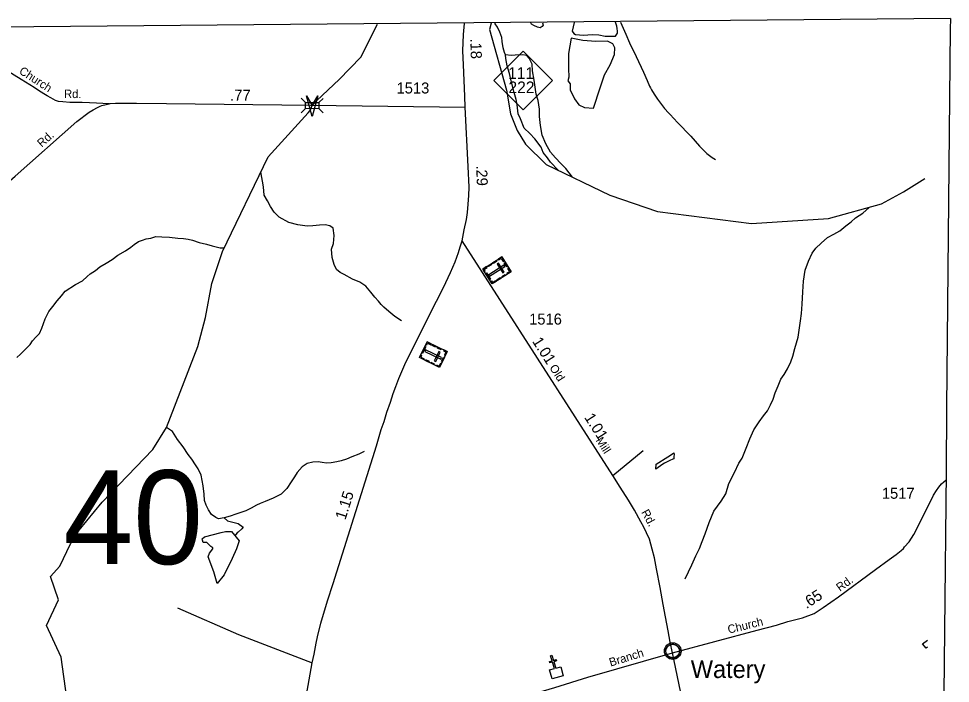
# Model space of a CAD drawing. Extents: x 2206922 to 2357709, y 510027 to 673830.
# Drawn here: x 2339495 to 2350077, y 662507 to 670055 of the extents above; entities that cross this region are included whole.
import ezdxf

# ---------------------------------------------------------------- set-up
doc = ezdxf.new("R2010")
doc.units = 0
for name, color, linetype in [('Exist Boundary Political CountyLine', 7, 'Continuous'), ('Exist Civil Demographics Community CELL', 7, 'Continuous'), ('Exist Civil Demographics Community Label', 7, 'Continuous'), ('Exist Cultural Cemetery CELL', 7, 'Continuous'), ('Exist Cultural Church CELL', 7, 'Continuous'), ('Exist Hydrographic Creek Single Shore', 7, 'Continuous'), ('Exist Hydrographic Misc Water Feature', 7, 'Continuous'), ('Exist Road Non-System Type 51', 7, 'Continuous'), ('Exist Road Primary NC Attributed', 7, 'Continuous'), ('Exist Road Primary NC Mileage Hundredths English Label', 7, 'Continuous'), ('Exist Road Primary NC Shield CELL', 7, 'Continuous'), ('Exist Road Primary NC Shield Number Label', 7, 'Continuous'), ('Exist Road Secondary Mileage Hundredths English Label', 7, 'Continuous'), ('Exist Road Secondary Structure Standard Bridge Attributed CELL', 7, 'Continuous'), ('Exist Road Secondary Structure Standard Bridge CELL', 7, 'Continuous'), ('Exist Road Secondary Structure Standard Bridge Number Label', 7, 'Continuous'), ('Exist Road Secondary Type 51 Attributed', 7, 'Continuous'), ('Exist Road Secondary Type 51 Label', 7, 'Continuous'), ('Exist Road Secondary Type 51 Number Label', 7, 'Continuous')]:
    doc.layers.add(name, color=color, linetype=linetype)

msp = doc.modelspace()

# ---------------------------------------------------------------- linework, layer by layer
at = {"layer": 'Exist Boundary Political CountyLine'}
for points in [[(2350077, 670055), (2325499, 669832), (2322748, 669808)], [(2350077, 670055), (2350076, 669935), (2350035, 665638), (2350028, 664908), (2349993, 661307), (2349933, 654977)]]:
    msp.add_lwpolyline(points, dxfattribs=at)
at = {"layer": 'Exist Civil Demographics Community CELL'}
msp.add_lwpolyline([(2346846, 662886), (2346847, 662892), (2346849, 662898), (2346852, 662905), (2346855, 662911), (2346858, 662917), (2346862, 662922), (2346866, 662926), (2346871, 662931), (2346876, 662935), (2346882, 662939), (2346887, 662942), (2346892, 662944), (2346897, 662947), (2346903, 662949), (2346907, 662950), (2346912, 662950), (2346916, 662951), (2346922, 662951), (2346927, 662951), (2346932, 662951), (2346937, 662950), (2346942, 662949), (2346947, 662948), (2346952, 662946), (2346959, 662943), (2346965, 662940), (2346970, 662936), (2346976, 662932), (2346979, 662929), (2346983, 662924), (2346987, 662920), (2346990, 662915), (2346993, 662910), (2346996, 662905), (2346998, 662900), (2346999, 662895), (2347000, 662890), (2347002, 662884), (2347002, 662880), (2347002, 662874), (2347002, 662868), (2347002, 662862), (2347001, 662857), (2346999, 662851), (2346997, 662845), (2346995, 662840), (2346992, 662834), (2346988, 662828), (2346985, 662824), (2346981, 662819), (2346976, 662814), (2346970, 662810), (2346965, 662806), (2346961, 662804), (2346954, 662801), (2346947, 662798), (2346941, 662796), (2346935, 662795), (2346930, 662795), (2346926, 662794), (2346920, 662794), (2346916, 662795), (2346910, 662796), (2346904, 662797), (2346900, 662798), (2346895, 662800), (2346890, 662802), (2346886, 662804), (2346879, 662808), (2346874, 662813), (2346869, 662817), (2346864, 662822), (2346861, 662826), (2346858, 662830), (2346854, 662837), (2346852, 662841), (2346851, 662845), (2346848, 662853), (2346846, 662860), (2346846, 662865), (2346845, 662871), (2346845, 662876), (2346846, 662883)], close=True, dxfattribs=at)
for radius in [94.3, 76.7]:
    msp.add_circle((2346924, 662874), radius, dxfattribs=at)
at = {"layer": 'Exist Cultural Cemetery CELL'}
for points in [[(2344981, 667349), (2345088, 667181), (2344874, 667044), (2344766, 667211)], [(2344944, 667325), (2344950, 667316), (2344977, 667333), (2344999, 667299), (2345009, 667305), (2344981, 667349)], [(2344784, 667183), (2344794, 667190), (2344782, 667208), (2344816, 667230), (2344810, 667239), (2344766, 667211)], [(2344825, 667249), (2344862, 667272), (2344868, 667263), (2344831, 667239)], [(2345015, 667241), (2345005, 667257), (2344834, 667147), (2344844, 667132)], [(2344882, 667285), (2344918, 667309), (2344924, 667299), (2344888, 667276)], [(2344945, 667278), (2344930, 667267), (2344993, 667168), (2345009, 667178)], [(2345021, 667286), (2345049, 667243), (2345039, 667236), (2345011, 667280)], [(2344807, 667169), (2344853, 667098), (2344843, 667092), (2344797, 667163)], [(2344984, 667128), (2345020, 667151), (2345026, 667141), (2344990, 667118)], [(2345052, 667157), (2345045, 667167), (2345073, 667184), (2345051, 667219), (2345060, 667225), (2345088, 667181)], [(2344856, 667072), (2344865, 667078), (2344877, 667059), (2344911, 667081), (2344917, 667072), (2344874, 667044)], [(2344928, 667092), (2344965, 667116), (2344971, 667106), (2344934, 667083)], [(2344363, 666274), (2344276, 666095), (2344047, 666206), (2344134, 666385)], [(2344120, 666355), (2344130, 666350), (2344140, 666370), (2344176, 666353), (2344181, 666363), (2344134, 666385)], [(2344119, 666328), (2344082, 666252), (2344072, 666257), (2344109, 666333)], [(2344289, 666189), (2344297, 666206), (2344115, 666294), (2344107, 666277)], [(2344197, 666355), (2344236, 666336), (2344231, 666326), (2344192, 666344)], [(2344284, 666267), (2344267, 666275), (2344216, 666169), (2344233, 666161)], [(2344257, 666325), (2344296, 666306), (2344292, 666296), (2344253, 666315)], [(2344324, 666293), (2344319, 666283), (2344348, 666269), (2344331, 666232), (2344341, 666227), (2344363, 666274)], [(2344062, 666236), (2344072, 666231), (2344062, 666211), (2344099, 666193), (2344094, 666183), (2344047, 666206)], [(2344117, 666185), (2344156, 666166), (2344151, 666156), (2344112, 666174)], [(2344331, 666207), (2344308, 666161), (2344298, 666166), (2344321, 666212)], [(2344177, 666156), (2344215, 666137), (2344211, 666127), (2344172, 666146)], [(2344237, 666114), (2344242, 666124), (2344271, 666110), (2344289, 666146), (2344299, 666142), (2344276, 666095)]]:
    msp.add_lwpolyline(points, close=True, dxfattribs=at)
at = {"layer": 'Exist Cultural Church CELL'}
msp.add_lwpolyline([(2345525, 662659), (2345580, 662675), (2345558, 662748), (2345528, 662739), (2345523, 662754), (2345554, 662763), (2345537, 662821), (2345552, 662826), (2345569, 662768), (2345600, 662777), (2345605, 662762), (2345574, 662753), (2345595, 662680), (2345651, 662696), (2345681, 662594), (2345556, 662557)], close=True, dxfattribs=at)
at = {"layer": 'Exist Hydrographic Creek Single Shore'}
msp.add_lwpolyline([(2340042, 662339), (2339976, 662803), (2339810, 663164), (2339947, 663454), (2339858, 663721), (2339964, 663839), (2340083, 664093), (2340181, 664245), (2340444, 664564), (2341020, 665162), (2341175, 665414), (2341530, 666334), (2341618, 666663), (2341688, 667046), (2341809, 667412), (2342329, 668487), (2342782, 668985), (2342804, 669013), (2342830, 669067), (2342881, 669126), (2343135, 669363), (2343382, 669616), (2343570, 669991)], dxfattribs=at)
at = {"layer": 'Exist Hydrographic Misc Water Feature'}
msp.add_line((2349762, 662956), (2349816, 662999), dxfattribs=at)
for points in [[(2344861, 670002), (2344844, 669931), (2345035, 669243), (2345080, 668976), (2345158, 668785), (2345251, 668628), (2345487, 668398), (2346208, 668050), (2346751, 667865), (2347819, 667728), (2348693, 667787), (2349296, 667951), (2349546, 668090), (2349788, 668238)], [(2345024, 669644), (2345014, 669672), (2344999, 669724), (2344988, 669796), (2344984, 669841), (2344959, 669901), (2344934, 669959), (2344908, 669998), (2344907, 670003)], [(2345444, 670007), (2345451, 669980), (2345440, 669965), (2345419, 669952), (2345388, 669959), (2345346, 669979), (2345318, 669993), (2345311, 670006)], [(2345804, 670011), (2345782, 669913), (2345800, 669885), (2345821, 669875), (2345912, 669868), (2346010, 669875), (2346083, 669871), (2346156, 669857), (2346223, 669857), (2346272, 669857), (2346296, 669889), (2346296, 669913), (2346293, 669945), (2346289, 669969), (2346273, 670015)], [(2345772, 669833), (2345741, 669661), (2345741, 669490), (2345744, 669392), (2345734, 669347), (2345758, 669315), (2345758, 669245), (2345810, 669144), (2345859, 669077), (2345922, 669046), (2346024, 669039), (2346100, 669270), (2346149, 669417), (2346212, 669532), (2346261, 669647), (2346265, 669724), (2346244, 669770), (2346184, 669798), (2346052, 669794), (2345901, 669805), (2345772, 669833)], [(2345786, 668254), (2345709, 668355), (2345651, 668412), (2345592, 668473), (2345535, 668539), (2345482, 668634), (2345441, 668731), (2345422, 668841), (2345410, 668945), (2345409, 669027), (2345394, 669124), (2345371, 669198), (2345362, 669276), (2345351, 669356), (2345330, 669462), (2345327, 669540), (2345294, 669607), (2345268, 669635), (2345216, 669644), (2345136, 669639), (2345090, 669635), (2345024, 669644)], [(2345622, 668333), (2345536, 668426), (2345501, 668474), (2345453, 668535), (2345430, 668597), (2345358, 668692), (2345301, 668749), (2345238, 668811), (2345193, 668916), (2345170, 668974), (2345157, 669077), (2345145, 669136), (2345123, 669215), (2345090, 669350), (2345069, 669433), (2345042, 669518), (2345030, 669602), (2345024, 669644)], [(2343845, 666625), (2343766, 666672), (2343700, 666729), (2343643, 666778), (2343611, 666810), (2343581, 666846), (2343540, 666893), (2343493, 666951), (2343438, 667018), (2343370, 667061), (2343285, 667096), (2343193, 667149), (2343145, 667172), (2343106, 667208), (2343079, 667264), (2343055, 667341), (2343050, 667439), (2343069, 667503), (2343080, 667592), (2343067, 667675), (2343030, 667703), (2342978, 667712), (2342912, 667709), (2342838, 667703), (2342770, 667698), (2342667, 667715), (2342564, 667741), (2342455, 667802), (2342396, 667859), (2342356, 667921), (2342321, 667986), (2342285, 668052), (2342275, 668144), (2342247, 668317)], [(2347064, 663693), (2347102, 663775), (2347139, 663854), (2347186, 663956), (2347227, 664037), (2347259, 664117), (2347293, 664204), (2347337, 664334), (2347391, 664463), (2347474, 664577), (2347527, 664660), (2347561, 664776), (2347626, 664901), (2347676, 665006), (2347712, 665064), (2347757, 665179), (2347799, 665285), (2347846, 665386), (2347907, 665478), (2347956, 665545), (2348000, 665600), (2348035, 665670), (2348066, 665734), (2348087, 665805), (2348120, 665885), (2348151, 665963), (2348188, 666016), (2348227, 666078), (2348267, 666158), (2348288, 666221), (2348311, 666311), (2348347, 666440), (2348360, 666519), (2348375, 666624), (2348388, 666706), (2348393, 666812), (2348401, 666952), (2348410, 667074), (2348428, 667200), (2348467, 667302), (2348506, 667391), (2348549, 667449), (2348608, 667506), (2348683, 667569), (2348753, 667608), (2348822, 667646), (2348889, 667703), (2348951, 667748), (2348998, 667793), (2349084, 667848), (2349154, 667912)], [(2339476, 666209), (2339515, 666245), (2339555, 666282), (2339592, 666322), (2339624, 666355), (2339653, 666397), (2339691, 666439), (2339730, 666480), (2339758, 666542), (2339795, 666646), (2339837, 666731), (2339883, 666785), (2339932, 666852), (2339981, 666906), (2340025, 666959), (2340142, 667038), (2340221, 667077), (2340273, 667126), (2340308, 667156), (2340368, 667197), (2340417, 667236), (2340489, 667279), (2340558, 667319), (2340621, 667368), (2340708, 667419), (2340770, 667460), (2340806, 667492), (2340855, 667523), (2340903, 667541), (2340945, 667554), (2340995, 667563), (2341052, 667581), (2341122, 667578), (2341207, 667573), (2341301, 667564), (2341369, 667557), (2341421, 667550), (2341471, 667538), (2341545, 667513), (2341627, 667496), (2341692, 667477), (2341784, 667454), (2341830, 667454)], [(2343421, 665139), (2343357, 665110), (2343278, 665081), (2343218, 665054), (2343158, 665034), (2343108, 665023), (2343044, 665010), (2342993, 665007), (2342943, 665015), (2342895, 665021), (2342837, 665017), (2342773, 665003), (2342716, 664966), (2342660, 664902), (2342627, 664853), (2342589, 664795), (2342540, 664718), (2342477, 664655), (2342386, 664610), (2342294, 664571), (2342237, 664551), (2342197, 664530), (2342135, 664496), (2342076, 664467), (2342018, 664448), (2341960, 664429), (2341896, 664405), (2341829, 664388), (2341765, 664377), (2341733, 664391), (2341687, 664424), (2341650, 664478), (2341625, 664531), (2341604, 664583), (2341602, 664657), (2341592, 664751), (2341569, 664870), (2341534, 664942), (2341504, 664988), (2341461, 665053), (2341420, 665106), (2341363, 665192), (2341298, 665277), (2341241, 665366), (2341175, 665414)], [(2346730, 664939), (2346736, 664998), (2346870, 665080), (2346910, 665107), (2346937, 665126), (2346939, 665107), (2346937, 665083), (2346937, 665055), (2346924, 665053), (2346890, 665038), (2346831, 665006), (2346810, 664996), (2346730, 664939)], [(2341829, 664388), (2341866, 664352), (2341987, 664322), (2342043, 664279), (2342028, 664260), (2341987, 664223), (2341975, 664215), (2341952, 664184)], [(2341604, 664172), (2341794, 664219), (2341843, 664232), (2341913, 664232), (2341999, 664126), (2341971, 664035), (2341920, 663926), (2341829, 663738), (2341750, 663642), (2341711, 663775), (2341646, 663944), (2341662, 663986), (2341702, 664033), (2341702, 664047), (2341676, 664063), (2341632, 664105), (2341592, 664105), (2341583, 664133), (2341578, 664149), (2341604, 664172)], [(2349816, 662917), (2349803, 662906), (2349762, 662956)]]:
    msp.add_lwpolyline(points, dxfattribs=at)
at = {"layer": 'Exist Road Non-System Type 51'}
msp.add_line((2346243, 664867), (2346587, 665151), dxfattribs=at)
for points in [[(2346329, 670015), (2346393, 669878), (2346434, 669779), (2346507, 669627), (2346592, 669449), (2346635, 669352), (2346660, 669289), (2346671, 669269)], [(2346671, 669269), (2346684, 669246), (2346713, 669197), (2346751, 669139), (2346832, 669036), (2346877, 668985)], [(2346877, 668985), (2346894, 668967), (2346979, 668875), (2347129, 668719), (2347226, 668607), (2347313, 668524), (2347371, 668479), (2347409, 668457)], [(2341298, 663365), (2341993, 663062), (2342830, 662739)]]:
    msp.add_lwpolyline(points, dxfattribs=at)
at = {"layer": 'Exist Road Primary NC Attributed'}
for points in [[(2344567, 669051), (2344561, 669175), (2344549, 669529), (2344540, 669691), (2344546, 669874), (2344560, 670000)], [(2344531, 667533), (2344556, 667658), (2344580, 667773), (2344592, 667855), (2344601, 667950), (2344607, 668046), (2344610, 668140), (2344601, 668378), (2344567, 669051)], [(2342721, 662141), (2342796, 662547), (2342830, 662739), (2342850, 662840), (2342873, 662962), (2342888, 663036), (2342928, 663192), (2343004, 663443), (2343066, 663641), (2343560, 665206), (2343614, 665388), (2343647, 665481), (2343678, 665586), (2343717, 665700), (2343748, 665798), (2343777, 665879), (2343812, 665970), (2343859, 666075), (2343892, 666153), (2344239, 666847), (2344299, 666955), (2344345, 667058), (2344399, 667171), (2344451, 667293), (2344489, 667399), (2344509, 667463), (2344531, 667533)]]:
    msp.add_lwpolyline(points, dxfattribs=at)
at = {"layer": 'Exist Road Primary NC Shield CELL'}
msp.add_lwpolyline([(2344893, 669351), (2345226, 669684), (2345559, 669351), (2345226, 669018)], close=True, dxfattribs=at)
at = {"layer": 'Exist Road Secondary Structure Standard Bridge Attributed CELL'}
msp.add_lwpolyline([(2342893, 669180), (2342830, 668945), (2342766, 669180), (2342830, 669067)], close=True, dxfattribs=at)
at = {"layer": 'Exist Road Secondary Structure Standard Bridge CELL'}
for p, q in [((2342705, 669153), (2342754, 669104)), ((2342905, 669102), (2342954, 669150)), ((2342704, 668985), (2342753, 669033)), ((2342904, 669033), (2342952, 668984))]:
    msp.add_line(p, q, dxfattribs=at)
msp.add_lwpolyline([(2342754, 669104), (2342905, 669102), (2342904, 669032), (2342753, 669033)], close=True, dxfattribs=at)
at = {"layer": 'Exist Road Secondary Type 51 Attributed'}
for points in [[(2340523, 669088), (2340378, 669096), (2340299, 669099), (2340217, 669101), (2340076, 669104), (2339995, 669111), (2339949, 669115), (2339915, 669127), (2339859, 669155), (2339818, 669179), (2339779, 669201), (2339722, 669238), (2339670, 669273), (2339522, 669363), (2339365, 669464), (2339181, 669577), (2339049, 669653), (2338914, 669744), (2338757, 669827), (2338510, 669946)], [(2337989, 665048), (2338043, 665161), (2338070, 665224), (2338660, 667043), (2338710, 667202), (2338770, 667373), (2338821, 667532), (2338864, 667634), (2338906, 667715), (2338931, 667755), (2338982, 667826), (2339060, 667911), (2339215, 668062), (2339454, 668267), (2340155, 668887), (2340295, 668993), (2340342, 669019), (2340389, 669047), (2340421, 669062), (2340439, 669068), (2340490, 669080), (2340523, 669088)], [(2340523, 669088), (2340534, 669091), (2340595, 669094), (2340834, 669095), (2341174, 669092), (2342809, 669072)], [(2342809, 669072), (2344567, 669051)], [(2346922, 662855), (2346895, 662976), (2346872, 663102), (2346842, 663261), (2346816, 663401), (2346782, 663596), (2346739, 663806), (2346716, 663932), (2346691, 664031), (2346659, 664145), (2346625, 664216), (2346596, 664280), (2346561, 664343), (2346491, 664475), (2346420, 664586), (2346328, 664735), (2346243, 664867), (2344531, 667533)], [(2346922, 662855), (2347883, 663113), (2348104, 663169), (2348232, 663209), (2348399, 663250), (2348532, 663301), (2348634, 663368), (2348805, 663491), (2349226, 663799), (2349381, 663912), (2349462, 663972), (2349520, 664017), (2349543, 664037), (2349557, 664058), (2349610, 664115), (2349661, 664197), (2349809, 664490), (2349887, 664644), (2349918, 664696), (2349946, 664734), (2349977, 664773), (2350002, 664794), (2350027, 664814)], [(2342655, 661794), (2342875, 661772), (2343005, 661759), (2343098, 661743), (2343182, 661736), (2343266, 661737), (2343304, 661733), (2343419, 661730), (2343513, 661742), (2343579, 661764), (2343692, 661801), (2344565, 662117), (2344997, 662268), (2345176, 662330), (2345365, 662394), (2345586, 662459), (2345961, 662578), (2346922, 662855)], [(2347012, 662420), (2346922, 662855)]]:
    msp.add_lwpolyline(points, dxfattribs=at)

# ---------------------------------------------------------------- texts
at = {"layer": 'Exist Civil Demographics Community Label'}
msp.add_text('Watery', height=200, dxfattribs=at).set_placement((2347129, 662568))
at = {"layer": 'Exist Road Primary NC Mileage Hundredths English Label'}
for s, rotation, p in [('.18', 271.855, (2344624, 669828)), ('.29', 272.1208, (2344691, 668386)), ('1.15', 72.4877, (2343206, 664356))]:
    msp.add_text(s, height=125, rotation=rotation, dxfattribs=at).set_placement(p)
at = {"layer": 'Exist Road Primary NC Shield Number Label'}
for s, p in [('111', (2345054, 669371)), ('222', (2345058, 669209))]:
    msp.add_text(s, height=132.5, dxfattribs=at).set_placement(p)
at = {"layer": 'Exist Road Secondary Mileage Hundredths English Label'}
for s, rotation, p in [('.77', 359.2882, (2341896, 669125)), ('1.01', 302.7009, (2345323, 666391)), ('1.01', 302.7009, (2345915, 665527)), ('.65', 33.4929, (2348443, 663349))]:
    msp.add_text(s, height=125, rotation=rotation, dxfattribs=at).set_placement(p)
at = {"layer": 'Exist Road Secondary Structure Standard Bridge Number Label'}
msp.add_text('40', height=1066.3, dxfattribs=at).set_placement((2340003, 663861))
at = {"layer": 'Exist Road Secondary Type 51 Label'}
for s, rotation, p in [('Church', 327.0672, (2339491, 669438)), ('Rd.', 359.1298, (2340010, 669155)), ('Rd.', 41.8468, (2339757, 668589)), ('Old', 302.6152, (2345519, 666092)), ('Mill', 302.6152, (2346046, 665266)), ('Rd.', 298.6181, (2346563, 664451)), ('Rd.', 36.006, (2348823, 663546)), ('Church', 13.6247, (2347560, 663071)), ('Branch', 17.0874, (2346218, 662697))]:
    msp.add_text(s, height=95, rotation=rotation, dxfattribs=at).set_placement(p)
at = {"layer": 'Exist Road Secondary Type 51 Number Label'}
for s, p in [('1513', (2343787, 669205)), ('1516', (2345293, 666581)), ('1517', (2349299, 664603))]:
    msp.add_text(s, height=125, dxfattribs=at).set_placement(p)

doc.saveas('drawing.dxf')
